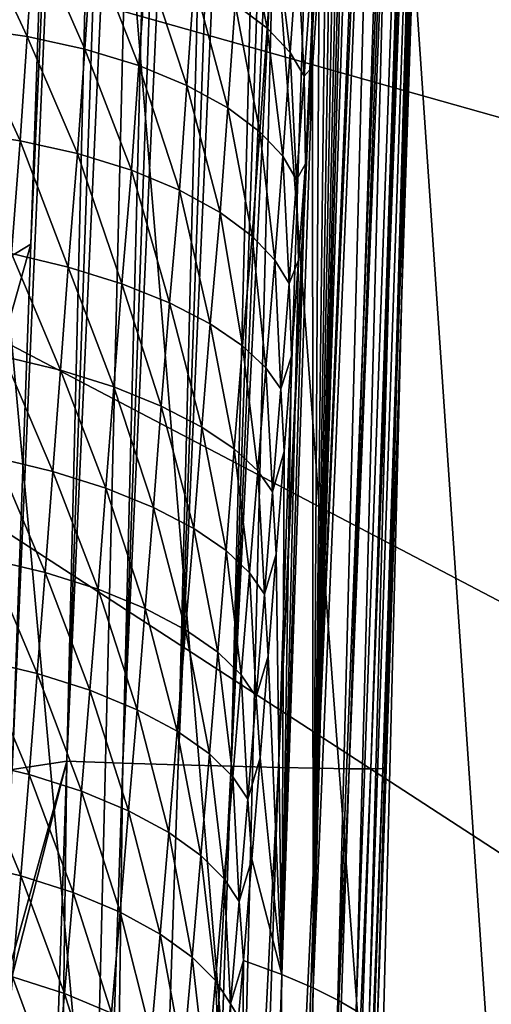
# Model space of a CAD drawing. Header units: metres. Extents: x -104 to 104, y -68 to 90.
# Tile 436 of 656: x 19.61 to 20.87, y 16.36 to 19. Entities that reach past the tile are written whole.
import ezdxf

# ---------------------------------------------------------------- set-up
doc = ezdxf.new("R2010")
doc.units = ezdxf.units.M
doc.layers.add('solid_FIT-BATH-153_SW0002', color=7, linetype='CONTINUOUS')

msp = doc.modelspace()

# ---------------------------------------------------------------- linework, layer by layer
at = {"layer": 'solid_FIT-BATH-153_SW0002'}
for points in [[(19.585209, 16.991919, 13.051079), (19.634628, 18.396641, 13.06475), (19.910023, 24.509371, 13.111293)], [(19.730734, 17.013561, 13.040682), (19.585209, 16.991919, 13.051079), (19.910023, 24.509371, 13.111293)], [(19.634628, 18.396641, 13.06475), (19.70393, 20.426226, 13.083055), (19.910023, 24.509371, 13.111293)], [(19.730734, 17.013561, 13.040682), (19.910023, 24.509371, 13.111293), (19.989138, 24.506573, 13.101881)], [(19.730734, 17.013561, 13.040682), (19.989138, 24.506573, 13.101881), (20.067266, 24.503895, 13.086261)], [(19.880777, 17.008757, 13.006666), (19.730734, 17.013561, 13.040682), (20.067266, 24.503895, 13.086261)], [(19.880777, 17.008757, 13.006666), (20.067266, 24.503895, 13.086261), (20.143492, 24.501371, 13.064611)], [(19.880777, 17.008757, 13.006666), (20.143492, 24.501371, 13.064611), (20.217831, 24.498993, 13.036852)], [(20.029232, 17.004295, 12.947044), (19.880777, 17.008757, 13.006666), (20.217831, 24.498993, 13.036852)], [(20.029232, 17.004295, 12.947044), (20.217831, 24.498993, 13.036852), (20.289822, 24.496775, 13.003099)], [(20.029232, 17.004295, 12.947044), (20.289822, 24.496775, 13.003099), (20.358774, 24.494734, 12.963894)], [(20.170069, 17.000383, 12.861867), (20.029232, 17.004295, 12.947044), (20.358774, 24.494734, 12.963894)], [(20.170069, 17.000383, 12.861867), (20.358774, 24.494734, 12.963894), (20.424448, 24.492859, 12.919502)], [(20.170069, 17.000383, 12.861867), (20.424448, 24.492859, 12.919502), (20.486147, 24.491173, 12.87041)], [(20.170069, 17.000383, 12.861867), (20.486147, 24.491173, 12.87041), (20.543253, 24.489693, 12.81708)], [(20.296686, 16.997223, 12.753589), (20.170069, 17.000383, 12.861867), (20.543253, 24.489693, 12.81708)], [(20.296686, 16.997223, 12.753589), (20.543253, 24.489693, 12.81708), (20.633427, 24.487589, 12.711766)], [(20.296686, 16.997223, 12.753589), (20.633427, 24.487589, 12.711766), (20.644011, 24.487366, 12.69724)], [(20.403149, 16.994986, 12.625446), (20.296686, 16.997223, 12.753589), (20.644011, 24.487366, 12.69724)], [(20.403149, 16.994986, 12.625446), (20.644011, 24.487366, 12.69724), (20.707939, 24.486158, 12.595763)], [(20.403149, 16.994986, 12.625446), (20.707939, 24.486158, 12.595763), (20.725868, 24.485878, 12.561728)], [(20.48632, 16.993713, 12.483418), (20.403149, 16.994986, 12.625446), (20.725868, 24.485878, 12.561728)], [(20.48632, 16.993713, 12.483418), (20.725868, 24.485878, 12.561728), (20.76515, 24.485418, 12.473181)], [(20.48632, 16.993713, 12.483418), (20.76515, 24.485418, 12.473181), (20.785606, 24.485312, 12.414707)], [(20.543869, 16.99341, 12.334152), (20.48632, 16.993713, 12.483418), (20.785606, 24.485312, 12.414707)], [(20.543869, 16.99341, 12.334152), (20.804075, 24.485369, 12.347907), (20.821016, 24.485708, 12.259951)], [(20.575827, 16.994011, 12.183681), (20.543869, 16.99341, 12.334152), (20.821016, 24.485708, 12.259951)], [(20.543869, 16.99341, 12.334152), (20.785606, 24.485312, 12.414707), (20.804075, 24.485369, 12.347907)], [(20.575827, 16.994011, 12.183681), (20.831654, 24.487032, 12.101658), (20.697201, 20.401011, 12.07128)], [(20.575827, 16.994011, 12.183681), (20.829479, 24.486258, 12.180762), (20.831654, 24.487032, 12.101658)], [(20.575827, 16.994011, 12.183681), (20.825876, 24.485945, 12.221857), (20.829479, 24.486258, 12.180762)], [(20.575827, 16.994011, 12.183681), (20.821016, 24.485708, 12.259951), (20.825876, 24.485945, 12.221857)], [(20.389902, 16.407421, 6.573754), (20.562618, 20.538532, 7.24914), (20.500803, 20.566401, 6.128765)], [(20.485773, 20.329592, 6.015355), (20.389902, 16.407421, 6.573754), (20.500803, 20.566401, 6.128765)], [(20.389902, 16.407421, 6.573754), (20.455376, 16.375103, 7.871355), (20.562618, 20.538532, 7.24914)], [(20.455376, 16.375103, 7.871355), (20.612101, 20.507505, 8.403262), (20.562618, 20.538532, 7.24914)], [(20.455376, 16.375103, 7.871355), (20.504574, 16.345976, 9.211772), (20.612101, 20.507505, 8.403262)], [(20.504574, 16.345976, 9.211772), (20.650391, 20.478903, 9.589074), (20.612101, 20.507505, 8.403262)], [(20.504574, 16.345976, 9.211772), (20.539322, 16.319864, 10.596603), (20.650391, 20.478903, 9.589074)], [(20.539322, 16.319864, 10.596603), (20.678629, 20.452608, 10.807623), (20.650391, 20.478903, 9.589074)], [(20.539322, 16.319864, 10.596603), (20.561264, 16.290245, 12.029896), (20.678629, 20.452608, 10.807623)], [(20.561264, 16.290245, 12.029896), (20.57583, 16.729383, 12.034687), (20.678629, 20.452608, 10.807623)], [(20.57583, 16.729383, 12.034687), (20.584555, 16.992615, 12.037539), (20.678629, 20.452608, 10.807623)], [(20.584555, 16.992615, 12.037539), (20.697201, 20.401011, 12.07128), (20.678629, 20.452608, 10.807623)], [(19.063553, 18.04875, 13.061334), (19.70393, 20.426226, 13.083055), (19.634628, 18.396641, 13.06475)], [(19.147228, 20.047684, 13.079756), (19.70393, 20.426226, 13.083055), (19.063553, 18.04875, 13.061334)], [(20.575827, 16.994011, 12.183681), (20.697201, 20.401011, 12.07128), (20.584555, 16.992615, 12.037539)], [(20.485773, 20.329592, 6.015355), (20.470581, 20.093851, 5.901984), (20.389902, 16.407421, 6.573754)], [(15.037621, 15.67846, 16.034233), (22.556349, 15.684122, 16.037848), (15.549903, 20.242361, 16.078049)], [(15.549903, 20.242361, 16.078049), (22.643023, 18.240608, 16.06378), (22.710913, 20.247173, 16.082232)], [(15.549903, 20.242361, 16.078049), (22.556349, 15.684122, 16.037848), (22.585775, 16.551304, 16.046957)], [(15.549903, 20.242361, 16.078049), (22.585775, 16.551304, 16.046957), (22.643023, 18.240608, 16.06378)], [(20.470581, 20.093851, 5.901984), (20.455227, 19.859198, 5.788663), (20.389902, 16.407421, 6.573754)], [(20.455227, 19.859198, 5.788663), (20.439722, 19.625921, 5.675511), (20.389902, 16.407421, 6.573754)], [(20.439722, 19.625921, 5.675511), (20.424067, 19.394066, 5.562547), (20.389902, 16.407421, 6.573754)], [(19.469477, 19.386921, -9.310973), (19.803049, 15.718314, -8.160189), (19.38398, 15.754754, -8.820435)], [(19.469477, 19.386921, -9.310973), (19.890564, 19.344997, -8.632278), (19.803049, 15.718314, -8.160189)], [(20.424067, 19.394066, 5.562547), (20.406038, 19.131632, 5.434079), (20.389902, 16.407421, 6.573754)], [(19.890564, 19.344997, -8.632278), (20.195229, 15.681422, -7.471831), (19.803049, 15.718314, -8.160189)], [(19.890564, 19.344997, -8.632278), (20.284647, 19.302507, -7.924972), (20.195229, 15.681422, -7.471831)], [(20.199902, 19.313839, 4.905486), (20.180967, 19.0383, 4.77023), (20.267143, 18.974415, 4.888917)], [(20.199902, 19.313839, 4.905486), (20.267143, 18.974415, 4.888917), (20.286293, 19.250338, 5.024547)], [(20.284647, 19.302507, -7.924972), (20.560789, 15.644232, -6.755978), (20.195229, 15.681422, -7.471831)], [(20.284647, 19.302507, -7.924972), (20.652012, 19.259626, -7.189719), (20.560789, 15.644232, -6.755978)], [(20.652012, 19.259626, -7.189719), (20.900339, 15.6069, -6.013296), (20.560789, 15.644232, -6.755978)], [(20.652012, 19.259626, -7.189719), (20.993279, 19.216528, -6.427232), (20.900339, 15.6069, -6.013296)], [(19.486448, 19.249689, 4.43797), (19.468412, 18.973995, 4.302925), (19.625048, 18.951803, 4.324526)], [(19.486448, 19.249689, 4.43797), (19.625048, 18.951803, 4.324526), (19.643452, 19.227949, 4.459756)], [(19.643452, 19.227949, 4.459756), (19.625048, 18.951803, 4.324526), (19.779156, 18.918388, 4.369428)], [(19.643452, 19.227949, 4.459756), (19.779156, 18.918388, 4.369428), (19.797934, 19.194941, 4.504891)], [(20.286293, 19.250338, 5.024547), (20.267143, 18.974415, 4.888917), (20.328098, 18.909431, 5.013728)], [(20.286293, 19.250338, 5.024547), (20.328098, 18.909431, 5.013728), (20.347422, 19.185698, 5.149731)], [(19.797934, 19.194941, 4.504891), (19.779156, 18.918388, 4.369428), (19.923721, 18.874454, 4.437325)], [(19.797934, 19.194941, 4.504891), (19.923721, 18.874454, 4.437325), (19.942846, 19.151335, 4.573058)], [(20.347422, 19.185698, 5.149731), (20.328098, 18.909431, 5.013728), (20.365404, 18.845596, 5.139932)], [(20.347422, 19.185698, 5.149731), (20.365404, 18.845596, 5.139932), (20.384851, 19.122147, 5.276292)], [(20.052382, 18.821159, 4.527057), (19.942846, 19.151335, 4.573058), (19.923721, 18.874454, 4.437325)], [(20.071802, 19.098265, 4.663083), (19.942846, 19.151335, 4.573058), (20.052382, 18.821159, 4.527057)], [(20.384851, 19.122147, 5.276292), (20.365404, 18.845596, 5.139932), (20.387791, 18.87084, 5.305782)], [(20.384851, 19.122147, 5.276292), (20.387791, 18.87084, 5.305782), (20.406038, 19.131632, 5.434079)], [(20.406038, 19.131632, 5.434079), (20.387791, 18.87084, 5.305782), (20.389902, 16.407421, 6.573754)], [(20.071802, 19.098265, 4.663083), (20.052382, 18.821159, 4.527057), (20.161316, 18.76108, 4.63391)], [(20.071802, 19.098265, 4.663083), (20.161316, 18.76108, 4.63391), (20.180967, 19.0383, 4.77023)], [(20.180967, 19.0383, 4.77023), (20.161316, 18.76108, 4.63391), (20.247341, 18.697201, 4.752326)], [(20.180967, 19.0383, 4.77023), (20.247341, 18.697201, 4.752326), (20.267143, 18.974415, 4.888917)], [(19.468412, 18.973995, 4.302925), (19.449793, 18.695988, 4.166851), (19.605925, 18.672909, 4.188141)], [(19.468412, 18.973995, 4.302925), (19.605925, 18.672909, 4.188141), (19.625048, 18.951803, 4.324526)], [(20.267143, 18.974415, 4.888917), (20.247341, 18.697201, 4.752326), (20.308229, 18.632338, 4.87691)], [(20.267143, 18.974415, 4.888917), (20.308229, 18.632338, 4.87691), (20.328098, 18.909431, 5.013728)], [(19.625048, 18.951803, 4.324526), (19.605925, 18.672909, 4.188141), (19.759533, 18.638859, 4.232728)], [(19.625048, 18.951803, 4.324526), (19.759533, 18.638859, 4.232728), (19.779156, 18.918388, 4.369428)], [(19.779156, 18.918388, 4.369428), (19.759533, 18.638859, 4.232728), (19.903662, 18.594585, 4.30032)], [(19.779156, 18.918388, 4.369428), (19.903662, 18.594585, 4.30032), (19.923721, 18.874454, 4.437325)], [(20.328098, 18.909431, 5.013728), (20.308229, 18.632338, 4.87691), (20.345543, 18.568724, 5.002941)], [(20.328098, 18.909431, 5.013728), (20.345543, 18.568724, 5.002941), (20.365404, 18.845596, 5.139932)], [(20.031992, 18.541273, 4.389769), (19.923721, 18.874454, 4.437325), (19.903662, 18.594585, 4.30032)], [(20.052382, 18.821159, 4.527057), (19.923721, 18.874454, 4.437325), (20.031992, 18.541273, 4.389769)], [(20.387791, 18.87084, 5.305782), (20.306332, 16.443111, 5.317373), (20.389902, 16.407421, 6.573754)], [(20.387791, 18.87084, 5.305782), (20.369308, 18.611582, 5.177619), (20.306332, 16.443111, 5.317373)], [(20.365404, 18.845596, 5.139932), (20.369308, 18.611582, 5.177619), (20.387791, 18.87084, 5.305782)], [(20.365404, 18.845596, 5.139932), (20.345543, 18.568724, 5.002941), (20.369308, 18.611582, 5.177619)], [(20.052382, 18.821159, 4.527057), (20.031992, 18.541273, 4.389769), (20.140728, 18.481476, 4.49639)], [(20.052382, 18.821159, 4.527057), (20.140728, 18.481476, 4.49639), (20.161316, 18.76108, 4.63391)], [(20.161316, 18.76108, 4.63391), (20.140728, 18.481476, 4.49639), (20.226696, 18.418133, 4.614653)], [(20.161316, 18.76108, 4.63391), (20.226696, 18.418133, 4.614653), (20.247341, 18.697201, 4.752326)], [(19.449793, 18.695988, 4.166851), (19.583218, 18.371828, 4.046538), (19.605925, 18.672909, 4.188141)], [(19.605925, 18.672909, 4.188141), (19.583218, 18.371828, 4.046538), (19.735134, 18.335482, 4.090398)], [(19.605925, 18.672909, 4.188141), (19.735134, 18.335482, 4.090398), (19.759533, 18.638859, 4.232728)], [(20.247341, 18.697201, 4.752326), (20.226696, 18.418133, 4.614653), (20.287682, 18.354019, 4.739186)], [(20.247341, 18.697201, 4.752326), (20.287682, 18.354019, 4.739186), (20.308229, 18.632338, 4.87691)], [(19.759533, 18.638859, 4.232728), (19.735134, 18.335482, 4.090398), (19.87793, 18.290941, 4.157572)], [(19.759533, 18.638859, 4.232728), (19.87793, 18.290941, 4.157572), (19.903662, 18.594585, 4.30032)], [(20.308229, 18.632338, 4.87691), (20.287682, 18.354019, 4.739186), (20.325214, 18.291306, 4.86527)], [(20.308229, 18.632338, 4.87691), (20.325214, 18.291306, 4.86527), (20.345543, 18.568724, 5.002941)], [(20.005537, 18.239428, 4.246932), (19.903662, 18.594585, 4.30032), (19.87793, 18.290941, 4.157572)], [(20.031992, 18.541273, 4.389769), (19.903662, 18.594585, 4.30032), (20.005537, 18.239428, 4.246932)], [(20.369308, 18.611582, 5.177619), (20.35058, 18.35375, 5.049553), (20.306332, 16.443111, 5.317373)], [(20.345543, 18.568724, 5.002941), (20.35058, 18.35375, 5.049553), (20.369308, 18.611582, 5.177619)], [(20.345543, 18.568724, 5.002941), (20.325214, 18.291306, 4.86527), (20.35058, 18.35375, 5.049553)], [(20.031992, 18.541273, 4.389769), (20.005537, 18.239428, 4.246932), (20.114246, 18.183153, 4.353851)], [(20.031992, 18.541273, 4.389769), (20.114246, 18.183153, 4.353851), (20.140728, 18.481476, 4.49639)], [(20.140728, 18.481476, 4.49639), (20.114246, 18.183153, 4.353851), (20.200932, 18.124643, 4.472872)], [(20.140728, 18.481476, 4.49639), (20.200932, 18.124643, 4.472872), (20.226696, 18.418133, 4.614653)], [(20.226696, 18.418133, 4.614653), (20.200932, 18.124643, 4.472872), (20.263374, 18.066257, 4.598673)], [(20.226696, 18.418133, 4.614653), (20.263374, 18.066257, 4.598673), (20.287682, 18.354019, 4.739186)], [(18.973932, 16.051702, 13.041222), (19.634628, 18.396641, 13.06475), (19.585209, 16.991919, 13.051079)], [(19.063553, 18.04875, 13.061334), (19.634628, 18.396641, 13.06475), (18.973932, 16.051702, 13.041222)], [(19.583218, 18.371828, 4.046538), (19.56296, 18.095884, 3.91176), (19.714207, 18.059383, 3.955545)], [(19.583218, 18.371828, 4.046538), (19.714207, 18.059383, 3.955545), (19.735134, 18.335482, 4.090398)], [(19.735134, 18.335482, 4.090398), (19.714207, 18.059383, 3.955545), (19.856396, 18.014832, 4.022444)], [(19.735134, 18.335482, 4.090398), (19.856396, 18.014832, 4.022444), (19.87793, 18.290941, 4.157572)], [(20.287682, 18.354019, 4.739186), (20.263374, 18.066257, 4.598673), (20.302935, 18.009768, 4.726495)], [(20.287682, 18.354019, 4.739186), (20.302935, 18.009768, 4.726495), (20.325214, 18.291306, 4.86527)], [(20.35058, 18.35375, 5.049553), (20.331589, 18.097237, 4.92155), (20.306332, 16.443111, 5.317373)], [(20.325214, 18.291306, 4.86527), (20.331589, 18.097237, 4.92155), (20.35058, 18.35375, 5.049553)], [(19.983557, 17.963417, 4.111329), (19.87793, 18.290941, 4.157572), (19.856396, 18.014832, 4.022444)], [(20.005537, 18.239428, 4.246932), (19.87793, 18.290941, 4.157572), (19.983557, 17.963417, 4.111329)], [(20.325214, 18.291306, 4.86527), (20.302935, 18.009768, 4.726495), (20.331589, 18.097237, 4.92155)], [(20.005537, 18.239428, 4.246932), (19.983557, 17.963417, 4.111329), (20.092026, 17.907312, 4.217648)], [(20.005537, 18.239428, 4.246932), (20.092026, 17.907312, 4.217648), (20.114246, 18.183153, 4.353851)], [(20.114246, 18.183153, 4.353851), (20.092026, 17.907312, 4.217648), (20.178705, 17.848986, 4.336031)], [(20.114246, 18.183153, 4.353851), (20.178705, 17.848986, 4.336031), (20.200932, 18.124643, 4.472872)], [(20.200932, 18.124643, 4.472872), (20.178705, 17.848986, 4.336031), (20.241398, 17.790735, 4.461239)], [(20.200932, 18.124643, 4.472872), (20.241398, 17.790735, 4.461239), (20.263374, 18.066257, 4.598673)], [(19.56296, 18.095884, 3.91176), (19.54323, 17.825169, 3.777833), (19.694, 17.788927, 3.821687)], [(19.56296, 18.095884, 3.91176), (19.694, 17.788927, 3.821687), (19.714207, 18.059383, 3.955545)], [(20.302935, 18.009768, 4.726495), (20.312323, 17.841928, 4.79358), (20.331589, 18.097237, 4.92155)], [(20.331589, 18.097237, 4.92155), (20.312323, 17.841928, 4.79358), (20.306332, 16.443111, 5.317373)], [(20.263374, 18.066257, 4.598673), (20.241398, 17.790735, 4.461239), (20.281406, 17.734301, 4.588561)], [(20.263374, 18.066257, 4.598673), (20.281406, 17.734301, 4.588561), (20.302935, 18.009768, 4.726495)], [(19.714207, 18.059383, 3.955545), (19.694, 17.788927, 3.821687), (19.835711, 17.744392, 3.888365)], [(19.714207, 18.059383, 3.955545), (19.835711, 17.744392, 3.888365), (19.856396, 18.014832, 4.022444)], [(19.962452, 17.692724, 3.976735), (19.856396, 18.014832, 4.022444), (19.835711, 17.744392, 3.888365)], [(19.983557, 17.963417, 4.111329), (19.856396, 18.014832, 4.022444), (19.962452, 17.692724, 3.976735)], [(20.302935, 18.009768, 4.726495), (20.281406, 17.734301, 4.588561), (20.312323, 17.841928, 4.79358)], [(19.983557, 17.963417, 4.111329), (19.962452, 17.692724, 3.976735), (20.070589, 17.636105, 4.082314)], [(19.983557, 17.963417, 4.111329), (20.070589, 17.636105, 4.082314), (20.092026, 17.907312, 4.217648)], [(20.092026, 17.907312, 4.217648), (20.070589, 17.636105, 4.082314), (20.157059, 17.577019, 4.199819)], [(20.092026, 17.907312, 4.217648), (20.157059, 17.577019, 4.199819), (20.178705, 17.848986, 4.336031)], [(20.178705, 17.848986, 4.336031), (20.157059, 17.577019, 4.199819), (20.219675, 17.517792, 4.324085)], [(20.178705, 17.848986, 4.336031), (20.219675, 17.517792, 4.324085), (20.241398, 17.790735, 4.461239)], [(20.281406, 17.734301, 4.588561), (20.291212, 17.567734, 4.655531), (20.312323, 17.841928, 4.79358)], [(20.312323, 17.841928, 4.79358), (20.291212, 17.567734, 4.655531), (20.306332, 16.443111, 5.317373)], [(19.54323, 17.825169, 3.777833), (19.522957, 17.554537, 3.643469), (19.673265, 17.518532, 3.68737)], [(19.54323, 17.825169, 3.777833), (19.673265, 17.518532, 3.68737), (19.694, 17.788927, 3.821687)], [(19.694, 17.788927, 3.821687), (19.673265, 17.518532, 3.68737), (19.814522, 17.474001, 3.753814)], [(19.694, 17.788927, 3.821687), (19.814522, 17.474001, 3.753814), (19.835711, 17.744392, 3.888365)], [(20.241398, 17.790735, 4.461239), (20.219675, 17.517792, 4.324085), (20.259718, 17.460205, 4.450467)], [(20.241398, 17.790735, 4.461239), (20.259718, 17.460205, 4.450467), (20.281406, 17.734301, 4.588561)], [(19.940865, 17.422077, 3.841671), (19.835711, 17.744392, 3.888365), (19.814522, 17.474001, 3.753814)], [(19.962452, 17.692724, 3.976735), (19.835711, 17.744392, 3.888365), (19.940865, 17.422077, 3.841671)], [(20.281406, 17.734301, 4.588561), (20.259718, 17.460205, 4.450467), (20.291212, 17.567734, 4.655531)], [(19.962452, 17.692724, 3.976735), (19.940865, 17.422077, 3.841671), (20.048693, 17.364956, 3.946522)], [(19.962452, 17.692724, 3.976735), (20.048693, 17.364956, 3.946522), (20.070589, 17.636105, 4.082314)], [(20.070589, 17.636105, 4.082314), (20.048693, 17.364956, 3.946522), (20.134964, 17.305136, 4.063161)], [(20.070589, 17.636105, 4.082314), (20.134964, 17.305136, 4.063161), (20.157059, 17.577019, 4.199819)], [(20.157059, 17.577019, 4.199819), (20.134964, 17.305136, 4.063161), (20.197515, 17.244965, 4.1865)], [(20.157059, 17.577019, 4.199819), (20.197515, 17.244965, 4.1865), (20.219675, 17.517792, 4.324085)], [(20.259718, 17.460205, 4.450467), (20.269749, 17.294678, 4.517454), (20.291212, 17.567734, 4.655531)], [(20.291212, 17.567734, 4.655531), (20.269749, 17.294678, 4.517454), (20.306332, 16.443111, 5.317373)], [(19.522957, 17.554537, 3.643469), (19.502163, 17.283991, 3.508646), (19.652035, 17.248194, 3.55257)], [(19.522957, 17.554537, 3.643469), (19.652035, 17.248194, 3.55257), (19.673265, 17.518532, 3.68737)], [(19.673265, 17.518532, 3.68737), (19.652035, 17.248194, 3.55257), (19.792856, 17.203648, 3.61877)], [(19.673265, 17.518532, 3.68737), (19.792856, 17.203648, 3.61877), (19.814522, 17.474001, 3.753814)], [(20.219675, 17.517792, 4.324085), (20.197515, 17.244965, 4.1865), (20.237598, 17.18627, 4.311956)], [(20.219675, 17.517792, 4.324085), (20.237598, 17.18627, 4.311956), (20.259718, 17.460205, 4.450467)], [(19.918821, 17.151461, 3.706117), (19.814522, 17.474001, 3.753814), (19.792856, 17.203648, 3.61877)], [(19.940865, 17.422077, 3.841671), (19.814522, 17.474001, 3.753814), (19.918821, 17.151461, 3.706117)], [(20.259718, 17.460205, 4.450467), (20.237598, 17.18627, 4.311956), (20.269749, 17.294678, 4.517454)], [(19.940865, 17.422077, 3.841671), (19.918821, 17.151461, 3.706117), (20.026356, 17.09384, 3.810252)], [(19.940865, 17.422077, 3.841671), (20.026356, 17.09384, 3.810252), (20.048693, 17.364956, 3.946522)], [(20.048693, 17.364956, 3.946522), (20.026356, 17.09384, 3.810252), (20.11244, 17.033306, 3.926045)], [(20.048693, 17.364956, 3.946522), (20.11244, 17.033306, 3.926045), (20.134964, 17.305136, 4.063161)], [(20.134964, 17.305136, 4.063161), (20.11244, 17.033306, 3.926045), (20.174925, 16.972225, 4.04848)], [(20.134964, 17.305136, 4.063161), (20.174925, 16.972225, 4.04848), (20.197515, 17.244965, 4.1865)], [(19.502163, 17.283991, 3.508646), (19.480873, 17.013531, 3.373348), (19.630331, 16.977907, 3.417265)], [(19.502163, 17.283991, 3.508646), (19.630331, 16.977907, 3.417265), (19.652035, 17.248194, 3.55257)], [(20.237598, 17.18627, 4.311956), (20.247911, 17.022619, 4.379315), (20.269749, 17.294678, 4.517454)], [(20.269749, 17.294678, 4.517454), (20.247911, 17.022619, 4.379315), (20.306332, 16.443111, 5.317373)], [(19.652035, 17.248194, 3.55257), (19.630331, 16.977907, 3.417265), (19.770744, 16.933317, 3.483209)], [(19.652035, 17.248194, 3.55257), (19.770744, 16.933317, 3.483209), (19.792856, 17.203648, 3.61877)], [(20.197515, 17.244965, 4.1865), (20.174925, 16.972225, 4.04848), (20.215046, 16.912472, 4.17303)], [(20.197515, 17.244965, 4.1865), (20.215046, 16.912472, 4.17303), (20.237598, 17.18627, 4.311956)], [(19.896351, 16.88085, 3.57005), (19.792856, 17.203648, 3.61877), (19.770744, 16.933317, 3.483209)], [(19.918821, 17.151461, 3.706117), (19.792856, 17.203648, 3.61877), (19.896351, 16.88085, 3.57005)], [(20.237598, 17.18627, 4.311956), (20.215046, 16.912472, 4.17303), (20.247911, 17.022619, 4.379315)], [(19.918821, 17.151461, 3.706117), (19.896351, 16.88085, 3.57005), (20.003603, 16.822731, 3.673488)], [(19.918821, 17.151461, 3.706117), (20.003603, 16.822731, 3.673488), (20.026356, 17.09384, 3.810252)], [(20.026356, 17.09384, 3.810252), (20.003603, 16.822731, 3.673488), (20.089502, 16.761499, 3.788461)], [(20.026356, 17.09384, 3.810252), (20.089502, 16.761499, 3.788461), (20.11244, 17.033306, 3.926045)], [(19.480873, 17.013531, 3.373348), (19.45911, 16.74316, 3.237552), (19.608181, 16.707666, 3.281432)], [(19.730734, 17.013561, 13.040682), (19.6299, 9.507215, 12.917552), (19.479855, 9.511756, 12.951586)], [(19.562489, 16.351444, 13.044565), (19.730734, 17.013561, 13.040682), (19.479855, 9.511756, 12.951586)], [(19.480873, 17.013531, 3.373348), (19.608181, 16.707666, 3.281432), (19.630331, 16.977907, 3.417265)], [(19.562489, 16.351444, 13.044565), (19.564631, 16.411755, 13.045186), (19.730734, 17.013561, 13.040682)], [(19.564631, 16.411755, 13.045186), (19.585209, 16.991919, 13.051079), (19.730734, 17.013561, 13.040682)], [(19.880777, 17.008757, 13.006666), (19.6299, 9.507215, 12.917552), (19.730734, 17.013561, 13.040682)], [(20.11244, 17.033306, 3.926045), (20.089502, 16.761499, 3.788461), (20.151913, 16.699549, 3.910019)], [(20.11244, 17.033306, 3.926045), (20.151913, 16.699549, 3.910019), (20.174925, 16.972225, 4.04848)], [(20.215046, 16.912472, 4.17303), (20.225681, 16.751423, 4.241085), (20.247911, 17.022619, 4.379315)], [(20.247911, 17.022619, 4.379315), (20.225681, 16.751423, 4.241085), (20.306332, 16.443111, 5.317373)], [(19.880777, 17.008757, 13.006666), (19.778368, 9.503073, 12.857947), (19.6299, 9.507215, 12.917552)], [(20.029232, 17.004295, 12.947044), (19.778368, 9.503073, 12.857947), (19.880777, 17.008757, 13.006666)], [(20.170069, 17.000383, 12.861867), (19.778368, 9.503073, 12.857947), (20.029232, 17.004295, 12.947044)], [(20.170069, 17.000383, 12.861867), (19.919226, 9.499529, 12.77282), (19.778368, 9.503073, 12.857947)], [(20.296686, 16.997223, 12.753589), (19.919226, 9.499529, 12.77282), (20.170069, 17.000383, 12.861867)], [(20.296686, 16.997223, 12.753589), (20.045874, 9.49677, 12.664618), (19.919226, 9.499529, 12.77282)], [(20.403149, 16.994986, 12.625446), (20.045874, 9.49677, 12.664618), (20.296686, 16.997223, 12.753589)], [(20.403149, 16.994986, 12.625446), (20.152376, 9.494948, 12.536571), (20.045874, 9.49677, 12.664618)], [(20.48632, 16.993713, 12.483418), (20.152376, 9.494948, 12.536571), (20.403149, 16.994986, 12.625446)], [(20.48632, 16.993713, 12.483418), (20.235594, 9.49409, 12.394644), (20.152376, 9.494948, 12.536571)], [(20.543869, 16.99341, 12.334152), (20.235594, 9.49409, 12.394644), (20.48632, 16.993713, 12.483418)], [(20.543869, 16.99341, 12.334152), (20.293186, 9.494183, 12.245471), (20.235594, 9.49409, 12.394644)], [(20.575827, 16.994011, 12.183681), (20.325186, 9.495143, 12.095074), (20.293186, 9.494183, 12.245471)], [(20.575827, 16.994011, 12.183681), (20.293186, 9.494183, 12.245471), (20.543869, 16.99341, 12.334152)], [(20.575827, 16.994011, 12.183681), (20.584555, 16.992615, 12.037539), (20.325186, 9.495143, 12.095074)], [(20.325186, 9.495143, 12.095074), (20.584555, 16.992615, 12.037539), (20.57583, 16.729383, 12.034687)], [(19.630331, 16.977907, 3.417265), (19.608181, 16.707666, 3.281432), (19.748211, 16.662996, 3.347107)], [(19.630331, 16.977907, 3.417265), (19.748211, 16.662996, 3.347107), (19.770744, 16.933317, 3.483209)], [(20.174925, 16.972225, 4.04848), (20.151913, 16.699549, 3.910019), (20.192051, 16.63879, 4.033691)], [(20.174925, 16.972225, 4.04848), (20.192051, 16.63879, 4.033691), (20.215046, 16.912472, 4.17303)], [(19.873478, 16.610226, 3.433449), (19.770744, 16.933317, 3.483209), (19.748211, 16.662996, 3.347107)], [(19.896351, 16.88085, 3.57005), (19.770744, 16.933317, 3.483209), (19.873478, 16.610226, 3.433449)], [(20.215046, 16.912472, 4.17303), (20.192051, 16.63879, 4.033691), (20.225681, 16.751423, 4.241085)], [(19.896351, 16.88085, 3.57005), (19.873478, 16.610226, 3.433449), (19.980455, 16.551601, 3.536211)], [(19.896351, 16.88085, 3.57005), (19.980455, 16.551601, 3.536211), (20.003603, 16.822731, 3.673488)], [(20.003603, 16.822731, 3.673488), (19.980455, 16.551601, 3.536211), (20.066168, 16.489685, 3.650396)], [(20.003603, 16.822731, 3.673488), (20.066168, 16.489685, 3.650396), (20.089502, 16.761499, 3.788461)], [(20.089502, 16.761499, 3.788461), (20.066168, 16.489685, 3.650396), (20.128483, 16.426903, 3.771113)], [(20.089502, 16.761499, 3.788461), (20.128483, 16.426903, 3.771113), (20.151913, 16.699549, 3.910019)], [(20.192051, 16.63879, 4.033691), (20.203037, 16.480947, 4.102735), (20.225681, 16.751423, 4.241085)], [(20.225681, 16.751423, 4.241085), (20.203037, 16.480947, 4.102735), (20.306332, 16.443111, 5.317373)], [(19.45911, 16.74316, 3.237552), (19.585587, 16.437393, 3.145032), (19.608181, 16.707666, 3.281432)], [(20.325186, 9.495143, 12.095074), (20.57583, 16.729383, 12.034687), (20.561264, 16.290245, 12.029896)], [(19.608181, 16.707666, 3.281432), (19.585587, 16.437393, 3.145032), (19.72526, 16.392601, 3.210423)], [(19.608181, 16.707666, 3.281432), (19.72526, 16.392601, 3.210423), (19.748211, 16.662996, 3.347107)], [(20.151913, 16.699549, 3.910019), (20.128483, 16.426903, 3.771113), (20.16861, 16.365202, 3.893941)], [(20.151913, 16.699549, 3.910019), (20.16861, 16.365202, 3.893941), (20.192051, 16.63879, 4.033691)], [(19.850203, 16.339504, 3.296274), (19.748211, 16.662996, 3.347107), (19.72526, 16.392601, 3.210423)], [(19.873478, 16.610226, 3.433449), (19.748211, 16.662996, 3.347107), (19.850203, 16.339504, 3.296274)], [(20.192051, 16.63879, 4.033691), (20.16861, 16.365202, 3.893941), (20.203037, 16.480947, 4.102735)], [(19.873478, 16.610226, 3.433449), (19.850203, 16.339504, 3.296274), (19.956913, 16.280373, 3.398389)], [(19.873478, 16.610226, 3.433449), (19.956913, 16.280373, 3.398389), (19.980455, 16.551601, 3.536211)], [(19.980455, 16.551601, 3.536211), (19.956913, 16.280373, 3.398389), (20.042429, 16.2178, 3.511825)], [(19.980455, 16.551601, 3.536211), (20.042429, 16.2178, 3.511825), (20.066168, 16.489685, 3.650396)], [(20.066168, 16.489685, 3.650396), (20.042429, 16.2178, 3.511825), (20.10463, 16.154238, 3.631746)], [(20.066168, 16.489685, 3.650396), (20.10463, 16.154238, 3.631746), (20.128483, 16.426903, 3.771113)], [(20.167488, 12.260657, 5.388446), (20.306332, 16.443111, 5.317373), (20.203037, 16.480947, 4.102735)], [(20.190126, 16.329258, 4.024946), (20.167488, 12.260657, 5.388446), (20.203037, 16.480947, 4.102735)], [(20.16861, 16.365202, 3.893941), (20.190126, 16.329258, 4.024946), (20.203037, 16.480947, 4.102735)], [(19.585587, 16.437393, 3.145032), (19.56251, 16.166897, 3.008002), (19.701845, 16.121943, 3.073089)], [(19.585587, 16.437393, 3.145032), (19.701845, 16.121943, 3.073089), (19.72526, 16.392601, 3.210423)], [(20.167488, 12.260657, 5.388446), (20.251968, 12.233043, 6.618677), (20.306332, 16.443111, 5.317373)], [(20.251968, 12.233043, 6.618677), (20.389902, 16.407421, 6.573754), (20.306332, 16.443111, 5.317373)], [(20.128483, 16.426903, 3.771113), (20.10463, 16.154238, 3.631746), (20.144712, 16.091675, 3.753776)], [(20.128483, 16.426903, 3.771113), (20.144712, 16.091675, 3.753776), (20.16861, 16.365202, 3.893941)], [(20.251968, 12.233043, 6.618677), (20.317932, 12.208549, 7.890447), (20.389902, 16.407421, 6.573754)], [(20.317932, 12.208549, 7.890447), (20.455376, 16.375103, 7.871355), (20.389902, 16.407421, 6.573754)], [(19.826481, 16.068508, 3.158459), (19.72526, 16.392601, 3.210423), (19.701845, 16.121943, 3.073089)], [(19.850203, 16.339504, 3.296274), (19.72526, 16.392601, 3.210423), (19.826481, 16.068508, 3.158459)], [(20.16861, 16.365202, 3.893941), (20.144712, 16.091675, 3.753776), (20.168516, 16.079306, 3.896484)], [(20.16861, 16.365202, 3.893941), (20.168516, 16.079306, 3.896484), (20.190126, 16.329258, 4.024946)], [(20.317932, 12.208549, 7.890447), (20.367226, 12.187005, 9.205288), (20.455376, 16.375103, 7.871355)], [(20.367226, 12.187005, 9.205288), (20.504574, 16.345976, 9.211772), (20.455376, 16.375103, 7.871355)]]:
    msp.add_3dface(points, dxfattribs=at)

doc.saveas('drawing.dxf')
